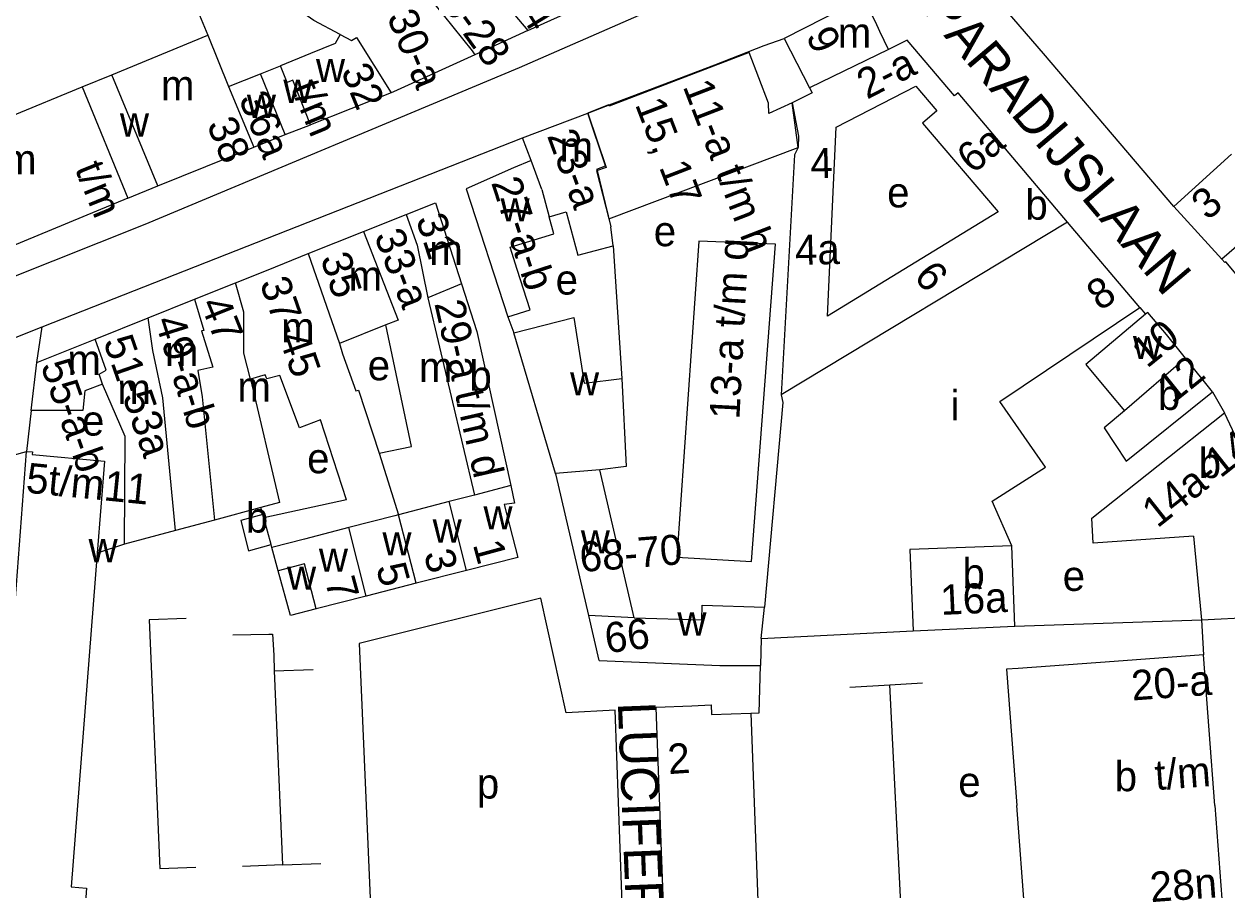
# Model space of a CAD drawing. Extents: x 160673 to 161924, y 382258 to 384145.
# Drawn here: x 161158.4 to 161318.4, y 382888.8 to 383003.9 of the extents above; entities that cross this region are included whole.
import ezdxf

# ---------------------------------------------------------------- set-up
doc = ezdxf.new("R2010")
doc.units = 0
for name, color, linetype in [('BLT_Basislijn', 7, 'Continuous'), ('BLT_Bebouwing', 7, 'Continuous'), ('BLT_Centroide', 7, 'Continuous'), ('BLT_Huisnummer', 7, 'Continuous'), ('BLT_Huisnummer_ tussenligend', 7, 'Continuous'), ('BLT_Huisnummer_reeks', 7, 'Continuous'), ('BLT_Huisnummer_zonder_bebouwing', 7, 'Continuous'), ('BLT_Onderdoorgang_en_onderverdeling', 7, 'Continuous'), ('BLT_Onderverdeling_panden', 7, 'Continuous'), ('BLT_Plantopo', 7, 'Continuous'), ('BLT_Straatnaam', 7, 'Continuous')]:
    doc.layers.add(name, color=color, linetype=linetype)

msp = doc.modelspace()

# ---------------------------------------------------------------- linework, layer by layer
at = {"layer": 'BLT_Basislijn'}
for p, q in [((161256.85, 383001.05), (161259.55, 383001.99)), ((161250.31, 382998.5), (161256.85, 383001.05)), ((161243.31, 382995.85), (161250.31, 382998.5)), ((161236.62, 382993.31), (161243.31, 382995.85)), ((161233.39, 382992.09), (161236.62, 382993.31)), ((161160.83, 382963.68), (161224.74, 382988.81)), ((161236.78, 382974.42), (161237.92, 382956.78)), ((161306.84, 382966.23), (161307.58, 382965.33)), ((161222.77, 382964.97), (161223.57, 382962.88)), ((161152.75, 382960.5), (161160.83, 382963.68)), ((161160.12, 382958.94), (161160.83, 382963.68)), ((161316.51, 382955.01), (161318.11, 382952.23)), ((161159.37, 382952.55), (161158.76, 382947.09)), ((161190.18, 382938.72), (161189.93, 382939.62)), ((161290.23, 382923.85), (161315.06, 382924.69)), ((161315.06, 382924.69), (161315.33, 382920.05)), ((161191.62, 382920.01), (161191.7, 382917.91)), ((161191.7, 382917.91), (161196.88, 382918.12)), ((161191.7, 382917.91), (161192.78, 382892.13)), ((161268.25, 382915.75), (161273.6, 382916.07)), ((161273.6, 382916.07), (161277.93, 382916.33)), ((161275.27, 382882.28), (161273.6, 382916.07)), ((161192.78, 382892.13), (161187.46, 382891.91)), ((161192.78, 382892.13), (161197.91, 382892.31))]:
    msp.add_line(p, q, dxfattribs=at)
for points in [[(161166.91, 383019.35), (161181.74, 383005.1), (161182.84, 383002.43)], [(161240.43, 383009.86), (161240.2, 383005.06), (161224.27, 382998.11), (161174.47, 382977.28), (161137.52, 382962.54)], [(161151.45, 382948.51), (161154.34, 382945.91), (161158.76, 382947.09)], [(161171.79, 382934.75), (161168.15, 382933.55)], [(161179.99, 382924.87), (161175.07, 382924.72), (161176.49, 382891.62), (161181.28, 382891.82)], [(161186.17, 382922.73), (161190.96, 382922.8), (161191.46, 382922.8), (161191.62, 382920.01)], [(161255.09, 382912.3), (161256.19, 382912.32), (161256.36, 382918.61)]]:
    msp.add_lwpolyline(points, dxfattribs=at)
msp.add_lwpolyline([(161227.17, 382927.57), (161203, 382921.56), (161204.61, 382884.58), (161238.37, 382876.01), (161237.03, 382912.71), (161230.52, 382912.34)], close=True, dxfattribs=at)
at = {"layer": 'BLT_Bebouwing'}
for p, q in [((161270.07, 383007.39), (161259.55, 383001.99)), ((161225.45, 383003.05), (161230.68, 383005.42)), ((161259.55, 383001.99), (161262.92, 382995.42)), ((161189.85, 382997.3), (161192.52, 382998.38)), ((161207.25, 382994.78), (161196.54, 382990.53)), ((161224.74, 382988.81), (161233.39, 382992.09)), ((161193.16, 382989.23), (161196.54, 382990.53)), ((161188.96, 382987.54), (161193.16, 382989.23)), ((161225.86, 382985.77), (161224.74, 382988.81)), ((161176.2, 382982.41), (161188.96, 382987.54)), ((161234.6, 382984.62), (161236.47, 382976.97)), ((161217.21, 382981.99), (161222.77, 382964.97)), ((161209.24, 382978.61), (161213.13, 382980.16)), ((161213.13, 382980.16), (161216.61, 382969.37)), ((161317.77, 382972.66), (161311.38, 382979.68)), ((161203.57, 382976.34), (161209.24, 382978.61)), ((161306.84, 382966.23), (161297.21, 382977.6)), ((161196.23, 382973.4), (161203.57, 382976.34)), ((161236.78, 382974.42), (161236.47, 382976.97)), ((161190.88, 382971.26), (161196.23, 382973.4)), ((161186.56, 382969.53), (161190.88, 382971.26)), ((161181.07, 382967.33), (161186.56, 382969.53)), ((161174.92, 382964.87), (161181.07, 382967.33)), ((161167.86, 382962.04), (161174.92, 382964.87)), ((161223.57, 382962.88), (161231.53, 382964.91)), ((161229.13, 382944.17), (161223.57, 382962.88)), ((161160.12, 382958.94), (161167.86, 382962.04)), ((161159.37, 382952.55), (161160.12, 382958.94)), ((161316.51, 382955.01), (161312.92, 382959.48)), ((161201.32, 382940.64), (161197.84, 382951.28)), ((161171.79, 382934.75), (161171.86, 382949.08)), ((161156.22, 382913.38), (161158.76, 382947.09)), ((161239.57, 382924.98), (161235.03, 382944.64)), ((161201.32, 382940.64), (161190.3, 382938.27)), ((161189.93, 382939.62), (161183.76, 382937.97)), ((161183.76, 382937.97), (161178.55, 382936.57)), ((161187.24, 382937.89), (161188.29, 382933.9)), ((161178.55, 382936.57), (161171.79, 382934.75)), ((161313.99, 382935.81), (161315.06, 382924.69)), ((161188.29, 382933.9), (161191.27, 382934.73)), ((161191.38, 382934.31), (161191.27, 382934.73)), ((161217.29, 382931.27), (161210.59, 382929.56)), ((161210.59, 382929.56), (161203.91, 382927.86)), ((161248.64, 382926.65), (161256.93, 382926.37)), ((161234.92, 382919.29), (161233.53, 382925.3)), ((161315.06, 382924.69), (161325.59, 382925.25)), ((161256.48, 382922.22), (161276.7, 382923.23)), ((161276.7, 382923.23), (161290.23, 382923.85)), ((161256.48, 382922.22), (161256.36, 382918.61)), ((161315.33, 382920.05), (161303.43, 382919.18)), ((161316.84, 382900), (161315.33, 382920.05)), ((161234.92, 382919.29), (161250.97, 382918.63)), ((161250.97, 382918.63), (161256.36, 382918.61)), ((161303.43, 382919.18), (161290.65, 382918.24)), ((161291.69, 382883.66), (161290.47, 382900)), ((161316.84, 382900), (161317.9, 382885.84))]:
    msp.add_line(p, q, dxfattribs=at)
for points in [[(161200.46, 383002.55), (161196.97, 383004.38), (161195.65, 383005.33), (161174.59, 383025.07)], [(161311.38, 382979.68), (161294.03, 383000), (161281.36, 383014.73)], [(161273.4, 383000.54), (161272.25, 383002.91), (161271.67, 383004.2), (161270.86, 383005.73), (161270.07, 383007.39)], [(161225.45, 383003.05), (161218.39, 382999.84)], [(161170.08, 382997.18), (161182.84, 383002.43)], [(161182.84, 383002.43), (161185.63, 382995.62)], [(161200.46, 383002.55), (161199.82, 383001.34), (161196.52, 383000), (161192.52, 382998.38)], [(161297.21, 382977.6), (161282.68, 382994.77), (161282.21, 382994.38), (161275.91, 383001.77), (161273.4, 383000.54)], [(161218.39, 382999.84), (161207.55, 382994.91), (161207.25, 382994.78)], [(161166.15, 382995.57), (161170.08, 382997.18)], [(161185.63, 382995.62), (161189.85, 382997.3)], [(161139.7, 382984.68), (161151.91, 382989.7), (161150.01, 382994.32), (161154.82, 382996.3), (161156.71, 382991.69), (161166.15, 382995.57)], [(161262.92, 382995.42), (161263.26, 382994.77), (161260.61, 382993.43)], [(161266.08, 382982.54), (161266.43, 382990.2), (161277.04, 382995.68), (161279.86, 382992.39)], [(161260.61, 382993.43), (161261.42, 382989), (161261.4, 382987.49), (161260.92, 382986.55), (161259.12, 382954.6)], [(161234.6, 382984.62), (161235.76, 382985.08), (161233.39, 382992.09)], [(161279.86, 382992.39), (161277.91, 382990.75), (161287.99, 382978.94), (161265.29, 382965.08), (161266.08, 382982.54)], [(161225.86, 382985.77), (161223.51, 382984.81), (161217.21, 382981.99)], [(161172.23, 382980.79), (161176.2, 382982.41)], [(161172.23, 382980.79), (161150.05, 382971.58)], [(161228.29, 382978.28), (161230.53, 382978.95), (161232.08, 382973.19), (161236.78, 382974.42)], [(161224.03, 382971.28), (161223.07, 382974.25), (161228.91, 382976.01), (161228.29, 382978.28)], [(161321.2, 382968.81), (161318.29, 382972.3), (161318.16, 382972.2), (161317.77, 382972.66)], [(161222.77, 382964.97), (161225.74, 382965.94), (161224.03, 382971.28)], [(161216.61, 382969.37), (161218.65, 382963.04), (161223.18, 382942.56)], [(161287.19, 382940.48), (161294.3, 382944.99), (161288.24, 382953.75), (161306.84, 382966.23)], [(161231.53, 382964.91), (161232.93, 382956.15), (161237.92, 382956.78)], [(161307.58, 382965.33), (161299.65, 382958.65), (161302.72, 382954.99)], [(161307.89, 382965.59), (161307.58, 382965.33)], [(161312.92, 382959.48), (161310.37, 382962.64), (161307.89, 382965.59)], [(161206.55, 382963.93), (161200.38, 382961.46)], [(161205.64, 382946.86), (161209.96, 382947.76), (161206.55, 382963.93)], [(161200.38, 382961.46), (161200.76, 382960.06), (161202.53, 382955.15), (161202.92, 382955.23), (161205.64, 382946.86)], [(161197.84, 382951.28), (161195.05, 382950.23), (161192.44, 382957.18), (161190.7, 382956.73), (161190.49, 382957.29), (161188.56, 382956.7)], [(161188.56, 382956.7), (161192.41, 382940.29), (161189.93, 382939.62)], [(161237.92, 382956.78), (161238.53, 382945.07), (161235.03, 382944.64)], [(161168.83, 382956.02), (161166.52, 382955.14), (161166.23, 382952.52), (161159.37, 382952.55)], [(161171.86, 382949.08), (161168.83, 382956.02)], [(161304.81, 382952.51), (161302.09, 382950.22), (161305.03, 382945.8), (161316.51, 382955.01)], [(161302.72, 382954.99), (161304.81, 382952.51)], [(161259.12, 382954.6), (161259.36, 382953.61), (161256.93, 382926.37)], [(161313.99, 382935.81), (161300.63, 382934.88), (161300.45, 382938.24), (161318.11, 382952.23)], [(161324.98, 382937.39), (161324.96, 382937.64), (161318.11, 382952.23)], [(161158.76, 382947.09), (161159.54, 382947.03), (161159.51, 382946.68), (161169.12, 382945.81), (161168.15, 382933.55)], [(161233.53, 382925.3), (161229.2, 382943.93), (161229.13, 382944.17)], [(161223.18, 382942.56), (161223.64, 382940.22), (161222.29, 382940.04), (161224.09, 382933.01), (161217.29, 382931.27)], [(161289.82, 382934.55), (161287.19, 382940.48)], [(161190.18, 382938.72), (161187.24, 382937.89)], [(161190.3, 382938.27), (161190.18, 382938.72)], [(161192.22, 382931.24), (161191.38, 382934.31)], [(161290.23, 382923.85), (161289.82, 382934.55)], [(161168.15, 382933.55), (161164.68, 382889.2), (161166.73, 382889.03)], [(161197.26, 382926.16), (161193.84, 382925.29), (161192.22, 382931.24)], [(161203.91, 382927.86), (161197.26, 382926.16)], [(161239.57, 382924.98), (161248.58, 382924.69), (161248.64, 382926.65)], [(161290.65, 382918.24), (161289.11, 382918.13), (161290.47, 382900)], [(161244.95, 382847.41), (161242.55, 382911.79), (161242.48, 382913.1), (161247.25, 382913.29), (161249.84, 382913.39), (161249.88, 382912.1), (161255.09, 382912.3)], [(161255.09, 382912.3), (161256.24, 382881.42)], [(161166.73, 382889.03), (161166.48, 382886.01), (161175.94, 382882.52), (161176.37, 382883.66), (161180.36, 382882.16)]]:
    msp.add_lwpolyline(points, dxfattribs=at)
at = {"layer": 'BLT_Onderdoorgang_en_onderverdeling'}
msp.add_line((161193.16, 382989.23), (161189.85, 382997.3), dxfattribs=at)
for points in [[(161196.54, 382990.53), (161194.18, 382996.48), (161193.41, 382996.17), (161192.52, 382998.38)], [(161176.2, 382982.41), (161170.08, 382997.18)], [(161166.15, 382995.57), (161172.23, 382980.79)]]:
    msp.add_lwpolyline(points, dxfattribs=at)
at = {"layer": 'BLT_Onderverdeling_panden'}
for p, q in [((161217.04, 383012.99), (161225.45, 383003.05)), ((161273.4, 383000.54), (161262.92, 382995.42)), ((161185.63, 382995.62), (161188.96, 382987.54)), ((161227.28, 382981.92), (161225.86, 382985.77)), ((161311.38, 382979.68), (161319.02, 382986.62)), ((161227.28, 382981.92), (161228.29, 382978.28)), ((161325.33, 382979.24), (161317.77, 382972.66)), ((161297.21, 382977.6), (161259.12, 382954.6)), ((161196.23, 382973.4), (161200.38, 382961.46)), ((161216.61, 382969.37), (161212.13, 382967.53)), ((161212.13, 382967.53), (161218.34, 382941.3)), ((161312.92, 382959.48), (161304.81, 382952.51)), ((161205.64, 382946.86), (161208.24, 382938.68)), ((161235.03, 382944.64), (161229.13, 382944.17)), ((161223.18, 382942.56), (161218.34, 382941.3)), ((161218.34, 382941.3), (161214.96, 382940.43)), ((161214.96, 382940.43), (161208.24, 382938.68)), ((161217.29, 382931.27), (161214.96, 382940.43)), ((161191.27, 382934.73), (161190.3, 382938.27)), ((161207.73, 382938.55), (161201.6, 382936.96)), ((161208.24, 382938.68), (161207.73, 382938.55)), ((161210.59, 382929.56), (161208.24, 382938.68)), ((161201.6, 382936.96), (161195.73, 382935.44)), ((161203.91, 382927.86), (161201.6, 382936.96)), ((161195.73, 382935.44), (161191.38, 382934.31)), ((161256.48, 382922.22), (161256.93, 382926.37))]:
    msp.add_line(p, q, dxfattribs=at)
for points in [[(161211.82, 383008.5), (161212.9, 383006.76), (161218.03, 383000.37), (161218.39, 382999.84)], [(161200.46, 383002.55), (161201.99, 383001.75), (161202.62, 383002.14), (161207.25, 382994.78)], [(161209.24, 382978.61), (161210.69, 382974.52), (161212.13, 382967.53)], [(161203.57, 382976.34), (161208.18, 382964.54), (161206.55, 382963.93)], [(161188.56, 382956.7), (161187.66, 382960.14), (161187.63, 382965.6), (161186.56, 382969.53)], [(161181.07, 382967.33), (161182.32, 382963.19), (161182.02, 382963.13), (161183.54, 382958.29), (161181.51, 382957.84), (161182.12, 382954.35), (161183.76, 382937.97)], [(161178.55, 382936.57), (161176.88, 382954.22), (161175.53, 382960.53), (161174.92, 382964.87)], [(161168.83, 382956.02), (161168.41, 382957.35), (161169.32, 382957.92), (161167.86, 382962.04)], [(161289.82, 382934.55), (161276.25, 382934.07), (161276.7, 382923.23)], [(161197.26, 382926.16), (161195.74, 382932.14), (161192.22, 382931.24)], [(161239.57, 382924.98), (161233.53, 382925.3)]]:
    msp.add_lwpolyline(points, dxfattribs=at)
at = {"layer": 'BLT_Plantopo'}
for points in [[(161257.51, 382992.01), (161257.43, 382993.42), (161254.86, 383000.15), (161236.23, 382993), (161236.16, 382993.2), (161233.39, 382992.09), (161235.84, 382984.84), (161234.56, 382984.41), (161236.2, 382978.02), (161261.4, 382987.49), (161260.61, 382993.43)], [(161245.26, 382933.05), (161255.2, 382932.46), (161258.39, 382974.65), (161248.19, 382975.05)]]:
    msp.add_lwpolyline(points, close=True, dxfattribs=at)

# ---------------------------------------------------------------- texts
at = {"layer": 'BLT_Centroide'}
for s, p in [('m', (161266.66, 383000.78)), ('w', (161197.25, 382996.2)), ('m', (161176.62, 382993.79)), ('w', (161192.91, 382993.44)), ('w', (161188.06, 382991.45)), ('w', (161171.17, 382988.97)), ('m', (161229.66, 382985.61)), ('m', (161155.62, 382983.94)), ('e', (161273.23, 382979.54)), ('b', (161291.62, 382977.91)), ('w', (161221.8, 382977.67)), ('e', (161242.18, 382974.38)), ('m', (161212.33, 382971.89)), ('m', (161201.59, 382968.45)), ('e', (161229.13, 382967.95)), ('m', (161192.61, 382961.59)), ('m', (161177.16, 382958.44)), ('w', (161305.92, 382959.38)), ('m', (161164.18, 382957.28)), ('e', (161204.13, 382956.55)), ('m', (161210.95, 382956.31)), ('b', (161217.66, 382955.16)), ('m', (161170.83, 382953.42)), ('m', (161186.8, 382953.7)), ('w', (161231.05, 382954.55)), ('b', (161309.25, 382952.62)), ('i', (161281.66, 382951.23)), ('e', (161166.12, 382949.2)), ('e', (161196.07, 382944.19)), ('b', (161314.67, 382943.56)), ('b', (161187.92, 382936.31)), ('w', (161219.53, 382936.73)), ('w', (161212.77, 382934.98)), ('w', (161206.09, 382933.27)), ('w', (161232.48, 382933.54)), ('w', (161167, 382932.36)), ('w', (161197.64, 382931.09)), ('b', (161283.25, 382928.88)), ('w', (161193.4, 382928.7)), ('e', (161296.58, 382928.55)), ('w', (161245.33, 382922.62)), ('b', (161303.5, 382901.92)), ('p', (161218.65, 382900.94)), ('e', (161282.69, 382901.16))]:
    msp.add_text(s, height=4, dxfattribs=at).set_placement(p)
at = {"layer": 'BLT_Huisnummer'}
for s, rotation, p in [('24', 301.4291, (161222.8, 383007.76)), ('9', 296.033, (161262.35, 383002.35)), ('3', 40.5224, (161315.87, 382977.7)), ('31', 287.8558, (161210.51, 382978.01)), ('35', 288.2671, (161197.81, 382972.81)), ('8', 33.8597, (161301.53, 382965.69)), ('47', 291.8274, (161181.79, 382966.74)), ('12', 38.7376, (161311.2, 382953.31)), ('1', 285.2441, (161218.09, 382934.74)), ('7', 285.2441, (161198.42, 382929.86)), ('16a', 2.6166, (161280.39, 382925.35)), ('66', 7.1151, (161235.92, 382920.26))]:
    msp.add_text(s, height=4, rotation=rotation, dxfattribs=at).set_placement(p)
at = {"layer": 'BLT_Huisnummer_ tussenligend'}
for s, rotation, p in [('10', 38.818, (161307.79, 382958.06)), ('3', 285.2441, (161211.56, 382933.51)), ('5', 285.2441, (161205.21, 382931.71))]:
    msp.add_text(s, height=4, rotation=rotation, dxfattribs=at).set_placement(p)
at = {"layer": 'BLT_Huisnummer_reeks'}
for s, rotation, p in [('26-28', 305.9846, (161212.1, 383008.99)), ('30-a', 292.3109, (161206.64, 383004.89)), ('2-a', 27.3319, (161270.55, 382993.85)), ('32', 292.37, (161200.52, 382997.71)), ('t/m', 292.37, (161193.86, 382995.51)), ('36a', 292.37, (161186.92, 382994)), ('38', 292.37, (161182.67, 382990.57)), ('23-a', 290.2364, (161227.95, 382989.09)), ('6a', 40.201, (161284.65, 382983.88)), ('4', 1.3384, (161263.06, 382983.41)), ('t/m ', 292.0055, (161165.13, 382984.72)), ('27-a-b', 288.0716, (161220.52, 382982.86)), ('33-a', 291.3346, (161204.94, 382975.77)), ('4a', 1.3384, (161261.01, 382971.88)), ('6', 310.2405, (161276.65, 382970.28)), ('37-45', 289.2133, (161189.73, 382969.53)), ('29-a t/m d', 282.8584, (161212.98, 382966.78)), ('49-a-b', 287.422, (161175.77, 382964.49)), ('51-53a', 289.2133, (161168.92, 382961.75)), ('55-a-b', 289.4626, (161160.58, 382958.54)), ('14a-14b', 38.3869, (161309.17, 382936.81)), ('5t/m11', 354.3411, (161158.56, 382941.63)), ('68-70', 4.4882, (161232.47, 382931.05)), ('20-a', 4.1858, (161305.84, 382913.97)), ('2', 3.8815, (161244.16, 382904.18)), ('t/m', 4.1858, (161308.97, 382902.06)), ('28n', 4.1858, (161308.32, 382887.16))]:
    msp.add_text(s, height=4, rotation=rotation, dxfattribs=at).set_placement(p)
at = {"layer": 'BLT_Huisnummer_zonder_bebouwing'}
for s, rotation, p in [('11-a t/m h', 291.033, (161246.01, 382995.64)), ('15, 17', 291.033, (161239.65, 382993.25)), ('13-a t/m q', 87.033, (161253.57, 382951.31))]:
    msp.add_text(s, height=4, rotation=rotation, dxfattribs=at).set_placement(p)
at = {"layer": 'BLT_Straatnaam'}
for s, rotation, p in [('PARADIJSLAAN', 310.2409, (161277.79, 383005.81)), ('LUCIFERSTRAAT', 272.2571, (161237.4, 382913.7))]:
    msp.add_text(s, height=5, rotation=rotation, dxfattribs=at).set_placement(p)

doc.saveas('drawing.dxf')
